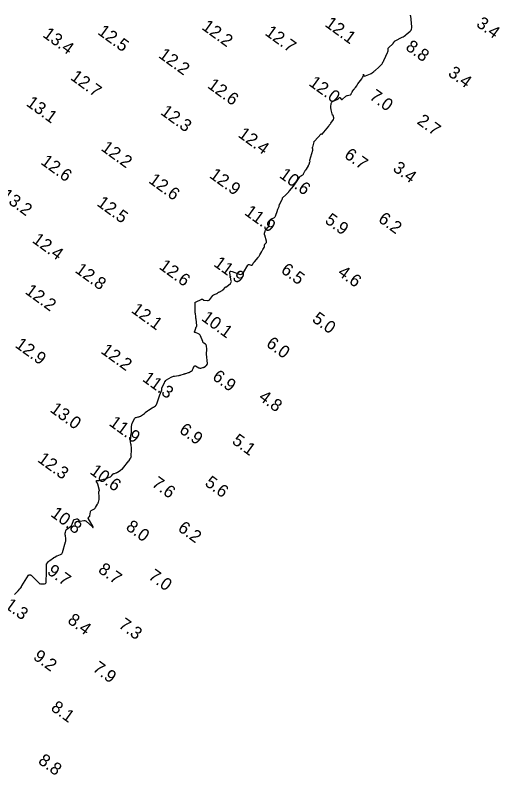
# Model space of a CAD drawing. Extents: x 815352 to 820877, y 582403 to 597439.
# Drawn here: x 819252.3 to 819446.9, y 587575.4 to 587880.8 of the extents above; entities that cross this region are included whole.
import ezdxf

# ---------------------------------------------------------------- set-up
doc = ezdxf.new("R2010")
doc.units = 0
doc.layers.add('V-CONT-EL12', color=7, linetype='Continuous')
doc.layers.add('V-TOPO-SOUN', color=7, linetype='Continuous')

msp = doc.modelspace()

# ---------------------------------------------------------------- linework, layer by layer
at = {"layer": 'V-CONT-EL12'}
msp.add_lwpolyline([(819251.97, 587647.87), (819252.92, 587648.77), (819253.06, 587648.91), (819253.2, 587649.05), (819253.34, 587649.19), (819253.46, 587649.34), (819254.17, 587650.18), (819254.2, 587650.21), (819254.23, 587650.25), (819254.26, 587650.28), (819254.29, 587650.32), (819254.42, 587650.46), (819254.45, 587650.5), (819254.47, 587650.53), (819254.5, 587650.57), (819254.52, 587650.61), (819254.75, 587651), (819254.79, 587651.08), (819254.84, 587651.15), (819254.88, 587651.23), (819254.93, 587651.31), (819257.69, 587655.63), (819257.75, 587655.7), (819257.82, 587655.75), (819257.9, 587655.78), (819258, 587655.78), (819258.39, 587655.75), (819258.49, 587655.73), (819258.58, 587655.7), (819258.66, 587655.65), (819258.73, 587655.59), (819262.27, 587652.06), (819262.29, 587652.04), (819262.32, 587652.03), (819262.35, 587652.03), (819262.37, 587652.04), (819262.49, 587652.09), (819262.52, 587652.1), (819262.55, 587652.1), (819262.58, 587652.11), (819262.61, 587652.11), (819263.79, 587652.09), (819263.87, 587652.09), (819263.95, 587652.1), (819264.02, 587652.11), (819264.1, 587652.14), (819264.41, 587652.24), (819264.47, 587652.27), (819264.52, 587652.31), (819264.57, 587652.36), (819264.6, 587652.42), (819264.7, 587652.68), (819264.73, 587652.75), (819264.74, 587652.81), (819264.75, 587652.88), (819264.76, 587652.95), (819264.88, 587656.75), (819264.88, 587656.82), (819264.88, 587656.9), (819264.89, 587656.97), (819264.89, 587657.05), (819264.91, 587657.34), (819264.91, 587657.42), (819264.91, 587657.49), (819264.91, 587657.57), (819264.91, 587657.64), (819264.82, 587659.82), (819264.82, 587659.84), (819264.82, 587659.87), (819264.82, 587659.89), (819264.82, 587659.92), (819264.83, 587660.02), (819264.83, 587660.04), (819264.84, 587660.06), (819264.85, 587660.08), (819264.86, 587660.1), (819265.63, 587661.15), (819265.67, 587661.2), (819265.71, 587661.24), (819265.76, 587661.27), (819265.81, 587661.29), (819266.02, 587661.39), (819266.07, 587661.41), (819266.12, 587661.44), (819266.17, 587661.47), (819266.22, 587661.51), (819267.69, 587662.59), (819267.81, 587662.68), (819267.92, 587662.76), (819268.04, 587662.83), (819268.16, 587662.91), (819268.64, 587663.2), (819268.76, 587663.27), (819268.89, 587663.33), (819269.02, 587663.39), (819269.15, 587663.44), (819270.52, 587663.93), (819270.76, 587664.05), (819270.96, 587664.22), (819271.12, 587664.43), (819271.22, 587664.69), (819272.49, 587668.99), (819272.56, 587669.27), (819272.6, 587669.55), (819272.61, 587669.84), (819272.59, 587670.12), (819272.43, 587671.66), (819272.42, 587671.75), (819272.41, 587671.85), (819272.41, 587671.94), (819272.41, 587672.04), (819272.42, 587672.56), (819272.42, 587672.58), (819272.42, 587672.61), (819272.42, 587672.63), (819272.42, 587672.65), (819272.44, 587672.74), (819272.44, 587672.77), (819272.45, 587672.79), (819272.45, 587672.81), (819272.46, 587672.83), (819272.67, 587673.62), (819272.72, 587673.75), (819272.78, 587673.87), (819272.87, 587673.98), (819272.97, 587674.07), (819274.49, 587675.23), (819274.72, 587675.43), (819274.92, 587675.66), (819275.07, 587675.92), (819275.19, 587676.2), (819275.67, 587677.6), (819275.75, 587677.77), (819275.86, 587677.9), (819276, 587678), (819276.17, 587678.06), (819277, 587678.26), (819277.15, 587678.28), (819277.28, 587678.25), (819277.4, 587678.19), (819277.51, 587678.08), (819277.91, 587677.58), (819278.02, 587677.47), (819278.14, 587677.4), (819278.28, 587677.37), (819278.43, 587677.37), (819279.91, 587677.59), (819280.2, 587677.6), (819280.47, 587677.55), (819280.72, 587677.44), (819280.95, 587677.26), (819283.16, 587675.15), (819283.48, 587674.87), (819283.63, 587674.81), (819283.61, 587674.97), (819283.41, 587675.35), (819281.75, 587678.25), (819281.73, 587678.27), (819281.72, 587678.3), (819281.7, 587678.32), (819281.69, 587678.35), (819281.62, 587678.46), (819281.61, 587678.48), (819281.61, 587678.51), (819281.61, 587678.53), (819281.63, 587678.56), (819282.05, 587679.07), (819282.13, 587679.17), (819282.18, 587679.27), (819282.22, 587679.38), (819282.25, 587679.5), (819282.52, 587681.06), (819282.59, 587681.28), (819282.69, 587681.47), (819282.84, 587681.63), (819283.03, 587681.75), (819283.87, 587682.2), (819284.07, 587682.32), (819284.25, 587682.47), (819284.41, 587682.64), (819284.54, 587682.83), (819285.4, 587684.23), (819285.51, 587684.41), (819285.6, 587684.6), (819285.67, 587684.8), (819285.73, 587685), (819286, 587686.03), (819286.02, 587686.12), (819286.03, 587686.22), (819286.03, 587686.31), (819286.03, 587686.41), (819285.98, 587686.8), (819285.97, 587686.9), (819285.97, 587687), (819285.96, 587687.09), (819285.95, 587687.19), (819285.87, 587689.03), (819285.87, 587689.08), (819285.88, 587689.14), (819285.9, 587689.19), (819285.93, 587689.24), (819286.05, 587689.44), (819286.07, 587689.49), (819286.08, 587689.54), (819286.09, 587689.59), (819286.08, 587689.65), (819285.45, 587692.26), (819285.42, 587692.37), (819285.38, 587692.47), (819285.34, 587692.57), (819285.28, 587692.67), (819284.98, 587693.15), (819284.95, 587693.19), (819284.94, 587693.23), (819284.93, 587693.28), (819284.92, 587693.33), (819284.92, 587693.55), (819284.92, 587693.58), (819284.93, 587693.61), (819284.95, 587693.63), (819284.97, 587693.65), (819285.09, 587693.72), (819285.12, 587693.73), (819285.15, 587693.74), (819285.18, 587693.74), (819285.21, 587693.74), (819285.65, 587693.65), (819285.74, 587693.64), (819285.82, 587693.64), (819285.91, 587693.65), (819285.99, 587693.66), (819287.88, 587694.19), (819288.19, 587694.28), (819288.5, 587694.38), (819288.81, 587694.5), (819289.11, 587694.62), (819290.6, 587695.24), (819290.75, 587695.32), (819290.89, 587695.42), (819291.02, 587695.53), (819291.13, 587695.66), (819291.56, 587696.21), (819291.68, 587696.34), (819291.81, 587696.44), (819291.95, 587696.52), (819292.11, 587696.58), (819292.8, 587696.76), (819292.96, 587696.81), (819293.13, 587696.88), (819293.28, 587696.95), (819293.44, 587697.04), (819294.5, 587697.67), (819294.55, 587697.71), (819294.61, 587697.75), (819294.65, 587697.79), (819294.7, 587697.85), (819294.89, 587698.09), (819294.92, 587698.13), (819294.96, 587698.16), (819295, 587698.18), (819295.04, 587698.2), (819295.24, 587698.27), (819295.28, 587698.29), (819295.32, 587698.31), (819295.36, 587698.34), (819295.39, 587698.38), (819297.97, 587701.58), (819298.05, 587701.67), (819298.11, 587701.77), (819298.17, 587701.87), (819298.23, 587701.97), (819298.47, 587702.41), (819298.52, 587702.5), (819298.57, 587702.59), (819298.62, 587702.68), (819298.67, 587702.77), (819298.93, 587703.25), (819298.95, 587703.29), (819298.95, 587703.32), (819298.95, 587703.35), (819298.93, 587703.39), (819298.86, 587703.53), (819298.84, 587703.56), (819298.83, 587703.6), (819298.83, 587703.64), (819298.83, 587703.68), (819298.95, 587706.04), (819298.95, 587706.08), (819298.96, 587706.12), (819298.97, 587706.16), (819298.98, 587706.2), (819299.04, 587706.37), (819299.05, 587706.41), (819299.05, 587706.45), (819299.06, 587706.49), (819299.05, 587706.54), (819298.83, 587708.11), (819298.81, 587708.24), (819298.78, 587708.37), (819298.76, 587708.49), (819298.73, 587708.62), (819298.6, 587709.14), (819298.58, 587709.26), (819298.56, 587709.39), (819298.56, 587709.52), (819298.57, 587709.65), (819298.73, 587711.27), (819298.74, 587711.32), (819298.74, 587711.38), (819298.74, 587711.43), (819298.73, 587711.49), (819298.71, 587711.71), (819298.71, 587711.76), (819298.71, 587711.82), (819298.72, 587711.87), (819298.73, 587711.93), (819298.96, 587712.94), (819298.99, 587713.12), (819299.02, 587713.31), (819299.03, 587713.5), (819299.04, 587713.69), (819299.02, 587715.35), (819299.03, 587715.69), (819299.08, 587716.01), (819299.17, 587716.34), (819299.29, 587716.65), (819300.17, 587718.57), (819300.28, 587718.76), (819300.42, 587718.91), (819300.6, 587719.02), (819300.81, 587719.08), (819301.72, 587719.26), (819301.95, 587719.32), (819302.16, 587719.39), (819302.37, 587719.49), (819302.57, 587719.6), (819304.24, 587720.68), (819304.3, 587720.73), (819304.36, 587720.78), (819304.41, 587720.83), (819304.46, 587720.9), (819304.64, 587721.16), (819304.69, 587721.22), (819304.75, 587721.28), (819304.81, 587721.33), (819304.87, 587721.37), (819305.42, 587721.67), (819305.54, 587721.74), (819305.65, 587721.8), (819305.76, 587721.87), (819305.87, 587721.94), (819307.33, 587722.88), (819307.46, 587722.97), (819307.59, 587723.05), (819307.73, 587723.14), (819307.86, 587723.22), (819308.58, 587723.67), (819308.61, 587723.69), (819308.65, 587723.72), (819308.67, 587723.75), (819308.7, 587723.78), (819308.81, 587723.91), (819308.83, 587723.95), (819308.85, 587723.98), (819308.88, 587724.02), (819308.9, 587724.05), (819309.03, 587724.28), (819309.05, 587724.33), (819309.08, 587724.38), (819309.1, 587724.43), (819309.12, 587724.48), (819310.53, 587728.53), (819310.59, 587728.68), (819310.64, 587728.83), (819310.7, 587728.97), (819310.77, 587729.12), (819311.05, 587729.75), (819311.09, 587729.87), (819311.13, 587729.99), (819311.15, 587730.1), (819311.17, 587730.23), (819311.2, 587730.72), (819311.21, 587730.84), (819311.24, 587730.96), (819311.28, 587731.07), (819311.33, 587731.19), (819312.2, 587732.93), (819312.22, 587732.98), (819312.24, 587733.03), (819312.26, 587733.09), (819312.28, 587733.14), (819312.35, 587733.37), (819312.37, 587733.42), (819312.4, 587733.47), (819312.43, 587733.52), (819312.47, 587733.57), (819312.78, 587733.92), (819312.85, 587733.99), (819312.92, 587734.05), (819312.99, 587734.11), (819313.08, 587734.16), (819314.92, 587735.23), (819315.24, 587735.39), (819315.57, 587735.52), (819315.91, 587735.62), (819316.27, 587735.69), (819317.91, 587735.93), (819318.17, 587735.97), (819318.42, 587736.02), (819318.67, 587736.08), (819318.91, 587736.15), (819319.95, 587736.47), (819320.17, 587736.54), (819320.38, 587736.61), (819320.6, 587736.68), (819320.82, 587736.75), (819321.94, 587737.1), (819322.04, 587737.14), (819322.13, 587737.18), (819322.23, 587737.22), (819322.32, 587737.27), (819322.68, 587737.47), (819322.77, 587737.52), (819322.85, 587737.57), (819322.93, 587737.62), (819323.01, 587737.68), (819323.33, 587737.9), (819323.41, 587737.96), (819323.47, 587738.03), (819323.52, 587738.11), (819323.56, 587738.19), (819323.72, 587738.69), (819323.77, 587738.8), (819323.82, 587738.91), (819323.87, 587739.02), (819323.94, 587739.12), (819324.3, 587739.67), (819324.39, 587739.77), (819324.49, 587739.82), (819324.61, 587739.82), (819324.73, 587739.77), (819326.06, 587739.02), (819326.24, 587738.94), (819326.42, 587738.9), (819326.61, 587738.89), (819326.8, 587738.91), (819327.7, 587739.09), (819327.83, 587739.12), (819327.96, 587739.17), (819328.09, 587739.23), (819328.21, 587739.31), (819328.71, 587739.65), (819328.8, 587739.72), (819328.89, 587739.8), (819328.98, 587739.88), (819329.06, 587739.97), (819329.37, 587740.34), (819329.43, 587740.44), (819329.48, 587740.54), (819329.5, 587740.65), (819329.5, 587740.77), (819329.14, 587744.5), (819329.13, 587744.67), (819329.13, 587744.84), (819329.14, 587745.01), (819329.16, 587745.18), (819329.26, 587745.85), (819329.28, 587746.02), (819329.29, 587746.19), (819329.29, 587746.36), (819329.27, 587746.53), (819329.07, 587747.89), (819329.03, 587748.07), (819328.95, 587748.24), (819328.84, 587748.38), (819328.7, 587748.5), (819328.06, 587748.96), (819327.91, 587749.09), (819327.78, 587749.23), (819327.68, 587749.39), (819327.6, 587749.56), (819326.72, 587751.85), (819326.59, 587752.11), (819326.41, 587752.33), (819326.19, 587752.51), (819325.93, 587752.65), (819324.67, 587753.15), (819324.49, 587753.26), (819324.37, 587753.4), (819324.34, 587753.58), (819324.38, 587753.79), (819324.81, 587755.01), (819324.84, 587755.09), (819324.88, 587755.17), (819324.92, 587755.25), (819324.96, 587755.32), (819325.16, 587755.62), (819325.2, 587755.69), (819325.23, 587755.77), (819325.24, 587755.85), (819325.24, 587755.94), (819324.93, 587758.64), (819324.9, 587758.86), (819324.88, 587759.08), (819324.86, 587759.31), (819324.85, 587759.53), (819324.77, 587760.79), (819324.77, 587760.83), (819324.75, 587760.86), (819324.73, 587760.9), (819324.71, 587760.93), (819324.59, 587761.04), (819324.56, 587761.07), (819324.54, 587761.1), (819324.53, 587761.14), (819324.53, 587761.18), (819324.57, 587764.25), (819324.57, 587764.35), (819324.56, 587764.46), (819324.56, 587764.57), (819324.55, 587764.67), (819324.52, 587765.1), (819324.52, 587765.2), (819324.55, 587765.28), (819324.61, 587765.35), (819324.69, 587765.41), (819327.23, 587766.68), (819327.25, 587766.68), (819327.27, 587766.69), (819327.29, 587766.68), (819327.31, 587766.67), (819327.39, 587766.63), (819327.41, 587766.61), (819327.43, 587766.6), (819327.45, 587766.59), (819327.47, 587766.58), (819327.88, 587766.31), (819327.96, 587766.27), (819328.04, 587766.24), (819328.12, 587766.21), (819328.21, 587766.2), (819329.57, 587766.08), (819329.81, 587766.09), (819330.03, 587766.15), (819330.23, 587766.26), (819330.4, 587766.44), (819331.66, 587768.04), (819331.8, 587768.18), (819331.95, 587768.31), (819332.12, 587768.41), (819332.3, 587768.49), (819333.31, 587768.85), (819333.38, 587768.88), (819333.45, 587768.92), (819333.51, 587768.97), (819333.56, 587769.02), (819333.78, 587769.26), (819333.83, 587769.32), (819333.89, 587769.37), (819333.96, 587769.41), (819334.03, 587769.44), (819334.5, 587769.63), (819334.6, 587769.67), (819334.7, 587769.72), (819334.8, 587769.77), (819334.9, 587769.82), (819335.37, 587770.08), (819335.48, 587770.15), (819335.58, 587770.23), (819335.67, 587770.31), (819335.76, 587770.4), (819336.73, 587771.48), (819336.77, 587771.52), (819336.81, 587771.54), (819336.86, 587771.56), (819336.91, 587771.57), (819337.13, 587771.58), (819337.18, 587771.58), (819337.23, 587771.6), (819337.27, 587771.62), (819337.31, 587771.65), (819338.71, 587772.91), (819338.92, 587773.14), (819339.05, 587773.4), (819339.1, 587773.69), (819339.07, 587774), (819338.49, 587777.02), (819338.46, 587777.52), (819338.6, 587777.82), (819338.92, 587777.91), (819339.41, 587777.78), (819342.19, 587776.68), (819342.75, 587776.54), (819343.23, 587776.6), (819343.65, 587776.86), (819344, 587777.31), (819345.7, 587780.27), (819345.81, 587780.41), (819345.93, 587780.49), (819346.08, 587780.52), (819346.25, 587780.5), (819347.01, 587780.29), (819347.17, 587780.27), (819347.31, 587780.29), (819347.43, 587780.36), (819347.54, 587780.47), (819347.93, 587781.03), (819348.03, 587781.17), (819348.13, 587781.3), (819348.24, 587781.43), (819348.34, 587781.57), (819349.84, 587783.35), (819350.04, 587783.6), (819350.23, 587783.87), (819350.41, 587784.15), (819350.57, 587784.43), (819351.3, 587785.79), (819351.4, 587785.98), (819351.51, 587786.17), (819351.62, 587786.35), (819351.73, 587786.54), (819352.29, 587787.44), (819352.35, 587787.54), (819352.39, 587787.64), (819352.41, 587787.75), (819352.42, 587787.86), (819352.45, 587788.31), (819352.46, 587788.41), (819352.49, 587788.52), (819352.54, 587788.61), (819352.6, 587788.7), (819353.1, 587789.32), (819353.18, 587789.46), (819353.23, 587789.61), (819353.24, 587789.76), (819353.21, 587789.92), (819352.49, 587792.33), (819352.44, 587792.53), (819352.42, 587792.73), (819352.43, 587792.93), (819352.47, 587793.14), (819352.66, 587793.96), (819352.72, 587794.15), (819352.8, 587794.34), (819352.91, 587794.51), (819353.04, 587794.67), (819353.81, 587795.49), (819353.97, 587795.68), (819354.09, 587795.89), (819354.19, 587796.12), (819354.25, 587796.37), (819354.57, 587798.18), (819354.65, 587798.42), (819354.77, 587798.63), (819354.94, 587798.79), (819355.17, 587798.92), (819356.17, 587799.33), (819356.4, 587799.46), (819356.59, 587799.62), (819356.73, 587799.81), (819356.84, 587800.05), (819357.65, 587802.33), (819357.71, 587802.5), (819357.77, 587802.68), (819357.84, 587802.85), (819357.91, 587803.03), (819358.26, 587803.93), (819358.29, 587804.01), (819358.31, 587804.08), (819358.33, 587804.16), (819358.35, 587804.24), (819358.41, 587804.55), (819358.43, 587804.63), (819358.45, 587804.71), (819358.48, 587804.78), (819358.52, 587804.85), (819359.54, 587806.76), (819359.57, 587806.8), (819359.58, 587806.85), (819359.59, 587806.9), (819359.59, 587806.96), (819359.59, 587807.17), (819359.6, 587807.22), (819359.61, 587807.27), (819359.64, 587807.31), (819359.67, 587807.35), (819361, 587808.54), (819361.13, 587808.67), (819361.26, 587808.79), (819361.38, 587808.92), (819361.5, 587809.06), (819362.17, 587809.82), (819362.19, 587809.85), (819362.22, 587809.88), (819362.24, 587809.91), (819362.27, 587809.94), (819362.36, 587810.06), (819362.39, 587810.09), (819362.41, 587810.12), (819362.44, 587810.15), (819362.46, 587810.18), (819364.02, 587812.09), (819364.29, 587812.42), (819364.55, 587812.76), (819364.8, 587813.1), (819365.04, 587813.45), (819366.62, 587815.79), (819366.68, 587815.86), (819366.74, 587815.93), (819366.81, 587815.99), (819366.88, 587816.04), (819367.19, 587816.24), (819367.26, 587816.29), (819367.34, 587816.34), (819367.42, 587816.39), (819367.49, 587816.44), (819367.83, 587816.66), (819367.91, 587816.72), (819367.98, 587816.79), (819368.03, 587816.86), (819368.08, 587816.95), (819368.6, 587818.05), (819368.64, 587818.13), (819368.69, 587818.21), (819368.74, 587818.28), (819368.8, 587818.34), (819369.04, 587818.61), (819369.1, 587818.67), (819369.16, 587818.74), (819369.21, 587818.82), (819369.26, 587818.89), (819370.07, 587820.27), (819370.16, 587820.43), (819370.23, 587820.58), (819370.3, 587820.74), (819370.37, 587820.91), (819370.68, 587821.79), (819370.69, 587821.85), (819370.7, 587821.91), (819370.7, 587821.96), (819370.7, 587822.02), (819370.66, 587822.27), (819370.66, 587822.33), (819370.66, 587822.39), (819370.66, 587822.45), (819370.68, 587822.51), (819371.79, 587826.56), (819371.82, 587826.66), (819371.83, 587826.76), (819371.83, 587826.86), (819371.81, 587826.96), (819371.74, 587827.38), (819371.73, 587827.48), (819371.73, 587827.58), (819371.75, 587827.68), (819371.77, 587827.78), (819372.4, 587829.91), (819372.41, 587829.93), (819372.41, 587829.95), (819372.41, 587829.97), (819372.41, 587829.99), (819372.41, 587830.08), (819372.41, 587830.1), (819372.42, 587830.12), (819372.43, 587830.13), (819372.44, 587830.15), (819375.24, 587833.07), (819375.26, 587833.1), (819375.29, 587833.1), (819375.32, 587833.1), (819375.35, 587833.08), (819375.46, 587832.98), (819375.49, 587832.96), (819375.52, 587832.96), (819375.54, 587832.97), (819375.57, 587832.99), (819378.21, 587836.24), (819378.44, 587836.52), (819378.66, 587836.81), (819378.87, 587837.1), (819379.08, 587837.4), (819380.1, 587838.9), (819380.19, 587839.05), (819380.24, 587839.21), (819380.25, 587839.37), (819380.23, 587839.54), (819380, 587840.52), (819379.99, 587840.55), (819379.98, 587840.57), (819379.95, 587840.58), (819379.93, 587840.58), (819379.8, 587840.58), (819379.77, 587840.58), (819379.74, 587840.59), (819379.73, 587840.61), (819379.72, 587840.64), (819379.22, 587842.69), (819379.15, 587843.01), (819379.12, 587843.33), (819379.11, 587843.66), (819379.13, 587843.99), (819379.26, 587845.3), (819379.33, 587845.61), (819379.46, 587845.86), (819379.67, 587846.07), (819379.94, 587846.22), (819381.9, 587847.06), (819381.98, 587847.11), (819382.06, 587847.16), (819382.13, 587847.23), (819382.19, 587847.3), (819382.42, 587847.63), (819382.48, 587847.69), (819382.55, 587847.71), (819382.61, 587847.7), (819382.68, 587847.64), (819383.28, 587847), (819383.4, 587846.9), (819383.53, 587846.87), (819383.66, 587846.9), (819383.79, 587846.99), (819384.97, 587848.11), (819385.15, 587848.26), (819385.35, 587848.38), (819385.56, 587848.47), (819385.79, 587848.53), (819386.87, 587848.76), (819387.02, 587848.81), (819387.13, 587848.89), (819387.23, 587848.99), (819387.29, 587849.13), (819387.51, 587849.72), (819387.57, 587849.87), (819387.64, 587850.01), (819387.73, 587850.15), (819387.82, 587850.27), (819388.42, 587851.04), (819388.56, 587851.22), (819388.69, 587851.39), (819388.81, 587851.56), (819388.94, 587851.74), (819389.45, 587852.45), (819389.58, 587852.63), (819389.71, 587852.8), (819389.84, 587852.98), (819389.97, 587853.15), (819391.57, 587855.27), (819391.84, 587855.69), (819392.04, 587856.14), (819392.17, 587856.62), (819392.23, 587857.12), (819392.22, 587856.95), (819392.26, 587856.6), (819392.4, 587856.39), (819392.64, 587856.33), (819392.99, 587856.41), (819395.03, 587857.23), (819395.21, 587857.31), (819395.39, 587857.41), (819395.56, 587857.51), (819395.72, 587857.63), (819396.35, 587858.14), (819396.5, 587858.26), (819396.66, 587858.39), (819396.82, 587858.52), (819396.97, 587858.65), (819398.23, 587859.71), (819398.38, 587859.84), (819398.52, 587859.97), (819398.66, 587860.11), (819398.8, 587860.25), (819399.33, 587860.83), (819399.46, 587860.97), (819399.58, 587861.13), (819399.69, 587861.29), (819399.78, 587861.46), (819400.14, 587862.16), (819400.23, 587862.34), (819400.32, 587862.51), (819400.41, 587862.69), (819400.49, 587862.87), (819401.87, 587865.85), (819401.94, 587866.03), (819402, 587866.21), (819402.04, 587866.39), (819402.06, 587866.58), (819402.13, 587867.35), (819402.16, 587867.54), (819402.23, 587867.71), (819402.32, 587867.86), (819402.45, 587867.99), (819403.77, 587869.1), (819403.84, 587869.17), (819403.91, 587869.24), (819403.98, 587869.32), (819404.04, 587869.4), (819404.3, 587869.76), (819404.35, 587869.83), (819404.4, 587869.9), (819404.45, 587869.97), (819404.5, 587870.04), (819404.7, 587870.33), (819404.75, 587870.4), (819404.81, 587870.46), (819404.88, 587870.51), (819404.96, 587870.55), (819407.69, 587871.91), (819408.15, 587872.15), (819408.58, 587872.43), (819409, 587872.73), (819409.39, 587873.06), (819410.94, 587874.43), (819411.27, 587874.8), (819411.49, 587875.21), (819411.6, 587875.66), (819411.6, 587876.15), (819411.14, 587880.51), (819411.13, 587880.59), (819411.12, 587880.67), (819411.12, 587880.76), (819411.11, 587880.84)], dxfattribs=at)

# ---------------------------------------------------------------- texts
at = {"layer": 'V-TOPO-SOUN'}
for s, p in [('12.2 ', (819326.88, 587875.4)), ('12.1 ', (819376.34, 587876.6)), ('3.4', (819437.16, 587876.59)), ('13.4 ', (819263, 587872.35)), ('12.5 ', (819285.07, 587873.43)), ('12.7 ', (819352.27, 587873.1)), ('8.8', (819408.75, 587867.24)), ('12.2 ', (819309.52, 587864.05)), ('3.4', (819425.81, 587856.74)), ('12.7 ', (819274.12, 587855.19)), ('12.6 ', (819329.18, 587851.87)), ('12.0 ', (819369.9, 587852.81)), ('7.0', (819394.24, 587847.37)), ('13.1 ', (819256.36, 587844.71)), ('12.3 ', (819310.34, 587841.18)), ('2.7', (819413.34, 587837.45)), ('12.4 ', (819341.45, 587832.16)), ('12.2 ', (819286.43, 587826.71)), ('6.7', (819384.11, 587823.8)), ('12.6 ', (819262.22, 587821.19)), ('3.4', (819403.63, 587818.49)), ('12.6 ', (819305.53, 587813.71)), ('12.9 ', (819329.96, 587815.75)), ('10.6 ', (819358.02, 587815.81)), ('13.2 ', (819246.24, 587807.45)), ('12.5 ', (819284.74, 587804.5)), ('11.9 ', (819344.04, 587800.86)), ('5.9', (819376.34, 587797.59)), ('6.2', (819397.76, 587798.05)), ('12.4 ', (819258.77, 587789.7)), ('11.9 ', (819331.67, 587780.22)), ('12.8 ', (819275.99, 587777.66)), ('12.6 ', (819309.73, 587779.1)), ('6.5', (819358.68, 587777.58)), ('4.6', (819381.49, 587776.56)), ('12.2 ', (819255.92, 587769.13)), ('12.1 ', (819298.58, 587761.55)), ('5.0', (819371.21, 587757.87)), ('10.1 ', (819326.77, 587758.33)), ('12.9 ', (819251.88, 587747.58)), ('6.0', (819352.77, 587747.93)), ('12.2 ', (819286.36, 587745.18)), ('11.3 ', (819303.06, 587733.96)), ('6.9', (819331.13, 587734.63)), ('4.8', (819349.73, 587726.43)), ('13.0 ', (819265.93, 587721.61)), ('11.9 ', (819289.64, 587716.11)), ('6.9', (819317.81, 587713.24)), ('5.1', (819339.04, 587708.87)), ('12.3 ', (819260.93, 587701.51)), ('10.6 ', (819281.94, 587696.69)), ('7.6', (819306.78, 587691.69)), ('5.6', (819328.11, 587691.98)), ('10.8 ', (819266.18, 587679.6)), ('8.0', (819296.38, 587674.24)), ('6.2', (819317.28, 587673.77)), ('9.7', (819264.79, 587656.42)), ('8.7', (819285.26, 587657.07)), ('7.0', (819305.43, 587654.46)), ('11.3 ', (819244.69, 587644.99)), ('8.4', (819272.96, 587636.73)), ('7.3', (819293.46, 587634.86)), ('9.2', (819259.18, 587622.1)), ('7.9', (819283.06, 587617.41)), ('8.1', (819266.27, 587601.55)), ('8.8', (819261.15, 587580.24))]:
    msp.add_text(s, height=5, rotation=324, dxfattribs=at).set_placement(p)

doc.saveas('drawing.dxf')
